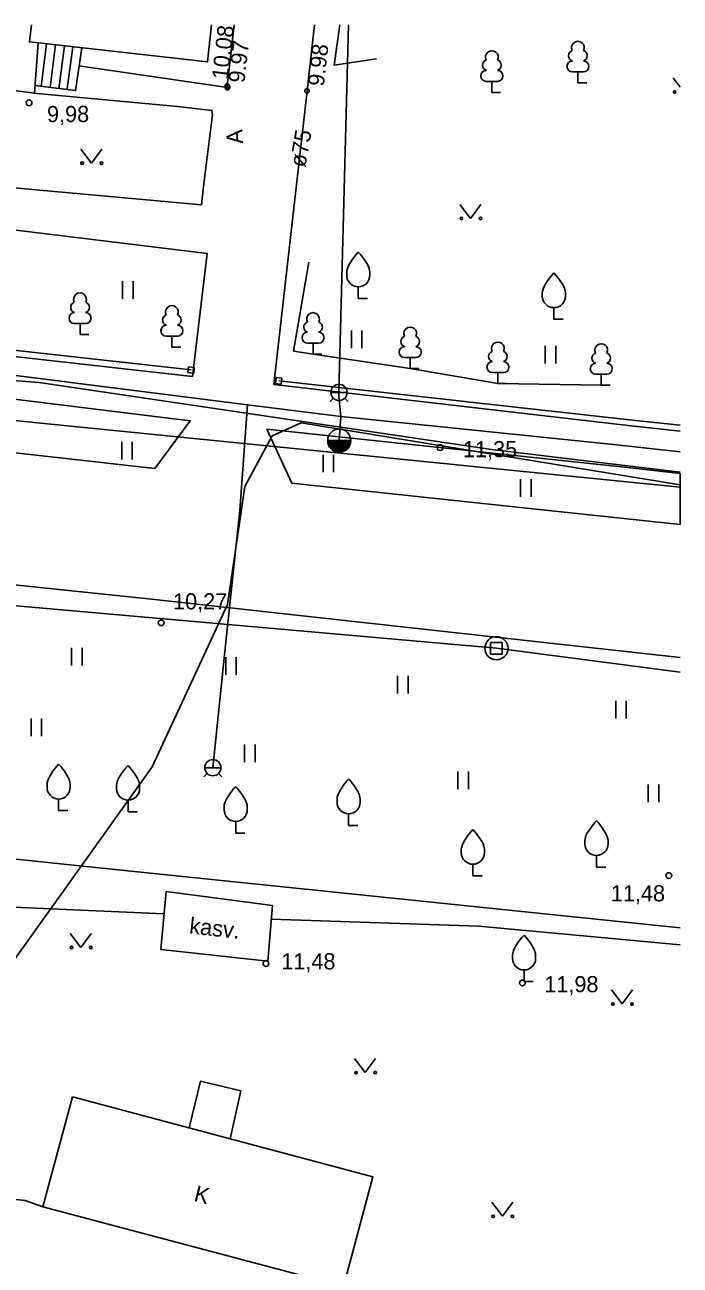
# Model space of a CAD drawing. Extents: x 713497 to 713863, y 6590062 to 6590327.
# Drawn here: x 713835 to 713863.4, y 6590273.8 to 6590327.4 of the extents above; entities that cross this region are included whole.
import ezdxf

# ---------------------------------------------------------------- set-up
doc = ezdxf.new("R2010")
doc.units = 0
for name, color, linetype in [('AED', 7, 'Continuous'), ('DKAEV', 7, 'Continuous'), ('HALJASTUS', 7, 'Continuous'), ('HOONE', 7, 'Continuous'), ('HOONEDET', 7, 'Continuous'), ('KORGUS', 7, 'Continuous'), ('KPKAABEL', 7, 'Continuous'), ('MPKAABEL', 7, 'Continuous'), ('PUU', 7, 'Continuous'), ('RAJATIS', 7, 'Continuous'), ('TEE', 7, 'Continuous'), ('TORU NR', 7, 'Continuous'), ('TTRASS', 7, 'Continuous'), ('VKAEV', 7, 'Continuous'), ('VTRASS', 7, 'Continuous')]:
    doc.layers.add(name, color=color, linetype=linetype)

msp = doc.modelspace()

# ---------------------------------------------------------------- linework, layer by layer
at = {"layer": 'AED'}
for p, q in [((713842.086, 6590312.359), (713842.112, 6590312.607)), ((713842.335, 6590312.333), (713842.086, 6590312.359)), ((713842.361, 6590312.582), (713842.112, 6590312.607)), ((713842.335, 6590312.333), (713842.361, 6590312.582)), ((713845.902, 6590312.138), (713845.874, 6590311.889)), ((713845.874, 6590311.889), (713846.122, 6590311.862)), ((713845.902, 6590312.138), (713846.15, 6590312.11)), ((713846.15, 6590312.11), (713846.122, 6590311.862))]:
    msp.add_line(p, q, dxfattribs=at)
for points in [[(713829.219, 6590313.917), (713842.223, 6590312.47)], [(713863.358, 6590310.082), (713861.427, 6590310.277), (713846.012, 6590312)]]:
    msp.add_lwpolyline(points, dxfattribs=at)
at = {"layer": 'DKAEV'}
for p, q in [((713855.168, 6590300.188), (713855.168, 6590300.688)), ((713855.168, 6590300.688), (713855.668, 6590300.688)), ((713855.668, 6590300.688), (713855.668, 6590300.188)), ((713855.668, 6590300.188), (713855.168, 6590300.188))]:
    msp.add_line(p, q, dxfattribs=at)
msp.add_circle((713855.418, 6590300.438), 0.5, dxfattribs=at)
at = {"layer": 'HALJASTUS'}
for p, q in [((713863.057, 6590325.097), (713863.358, 6590324.702)), ((713837.457, 6590322.017), (713837.92, 6590321.41)), ((713837.92, 6590321.41), (713838.366, 6590322.017)), ((713853.837, 6590319.627), (713854.3, 6590319.02)), ((713854.3, 6590319.02), (713854.746, 6590319.627)), ((713839.262, 6590316.306), (713839.262, 6590315.545)), ((713839.717, 6590316.306), (713839.717, 6590315.545)), ((713849.152, 6590314.176), (713849.152, 6590313.415)), ((713849.607, 6590314.176), (713849.607, 6590313.415)), ((713857.525, 6590313.513), (713857.525, 6590312.752)), ((713857.98, 6590313.513), (713857.98, 6590312.752)), ((713839.226, 6590309.366), (713839.226, 6590308.605)), ((713839.681, 6590309.366), (713839.681, 6590308.605)), ((713847.926, 6590308.806), (713847.926, 6590308.045)), ((713848.381, 6590308.806), (713848.381, 6590308.045)), ((713856.457, 6590307.749), (713856.457, 6590306.988)), ((713856.912, 6590307.749), (713856.912, 6590306.988)), ((713837.063, 6590300.45), (713837.063, 6590299.689)), ((713837.518, 6590300.45), (713837.518, 6590299.689)), ((713843.72, 6590300.049), (713843.72, 6590299.288)), ((713844.175, 6590300.049), (713844.175, 6590299.288)), ((713851.15, 6590299.241), (713851.15, 6590298.48)), ((713851.605, 6590299.241), (713851.605, 6590298.48)), ((713860.574, 6590298.159), (713860.574, 6590297.397)), ((713861.029, 6590298.159), (713861.029, 6590297.397)), ((713835.309, 6590297.397), (713835.309, 6590296.636)), ((713835.764, 6590297.397), (713835.764, 6590296.636)), ((713844.533, 6590296.275), (713844.533, 6590295.514)), ((713844.988, 6590296.275), (713844.988, 6590295.514)), ((713853.756, 6590295.112), (713853.756, 6590294.351)), ((713854.211, 6590295.112), (713854.211, 6590294.351)), ((713861.977, 6590294.551), (713861.977, 6590293.79)), ((713862.432, 6590294.551), (713862.432, 6590293.79)), ((713836.997, 6590288.107), (713837.46, 6590287.5)), ((713837.46, 6590287.5), (713837.906, 6590288.107)), ((713860.387, 6590285.667), (713860.85, 6590285.06)), ((713860.85, 6590285.06), (713861.296, 6590285.667)), ((713849.287, 6590282.697), (713849.75, 6590282.09)), ((713849.75, 6590282.09), (713850.196, 6590282.697)), ((713855.217, 6590276.487), (713855.68, 6590275.88)), ((713855.68, 6590275.88), (713856.126, 6590276.487))]:
    msp.add_line(p, q, dxfattribs=at)
for points in [[(713848.646, 6590327.391), (713848.413, 6590325.641)], [(713848.413, 6590325.641), (713850.233, 6590325.926)], [(713859.947, 6590311.808), (713855.482, 6590311.878), (713851.691, 6590312.526), (713847.493, 6590313.149), (713846.649, 6590313.284), (713847.315, 6590317.132)], [(713835.82, 6590276.29), (713835.05, 6590276.56), (713830.82, 6590277.02), (713828.52, 6590277.18), (713826.1, 6590277.67), (713824.08, 6590277.83), (713822.14, 6590277.83), (713816.64, 6590278.64), (713814.22, 6590277.99), (713811.79, 6590277.2), (713807.92, 6590275.97), (713805.33, 6590275.41), (713802.91, 6590275.41), (713801.86, 6590275.65), (713801.29, 6590275.73), (713800.48, 6590276.13), (713798.54, 6590276.3), (713797.17, 6590276.7), (713794.83, 6590277.43), (713792.28, 6590278.01), (713788.27, 6590278.75)]]:
    msp.add_lwpolyline(points, dxfattribs=at)
for centre in [(713863.119, 6590324.49), (713837.519, 6590321.41), (713838.348, 6590321.41), (713853.899, 6590319.02), (713854.728, 6590319.02), (713837.059, 6590287.5), (713837.888, 6590287.5), (713860.449, 6590285.06), (713861.278, 6590285.06), (713849.349, 6590282.09), (713850.178, 6590282.09), (713855.279, 6590275.88), (713856.108, 6590275.88)]:
    msp.add_circle(centre, 0.055, dxfattribs=at)
at = {"layer": 'HOONE'}
for points in [[(713843.103, 6590327.391), (713842.935, 6590325.788), (713835.24, 6590326.65), (713835.322, 6590327.391)], [(713832.54, 6590302.46), (713855.418, 6590300.438)], [(713855.418, 6590300.438), (713863.358, 6590299.398)], [(713819.58, 6590289.9), (713841.05, 6590288.95)], [(713845.69, 6590288.73), (713854.66, 6590288.42), (713863.358, 6590287.617)], [(713843.91, 6590279.23), (713844.38, 6590281.31), (713842.63, 6590281.72), (713842.14, 6590279.7)], [(713837.1, 6590281.04), (713835.82, 6590276.29), (713848.81, 6590272.85), (713850.08, 6590277.59), (713837.1, 6590281.04)]]:
    msp.add_lwpolyline(points, dxfattribs=at)
at = {"layer": 'HOONEDET'}
for points in [[(713837.38, 6590325.62), (713843.801, 6590324.675), (713843.784, 6590324.743), (713844.085, 6590327.391)], [(713825.32, 6590325.63), (713827.44, 6590325.54), (713827.33, 6590324.68), (713832.18, 6590324.18), (713832.26, 6590324.85), (713835.45, 6590324.43), (713835.61, 6590326.61)], [(713835.47, 6590324.76), (713837.23, 6590324.55), (713837.5, 6590326.4)], [(713835.98, 6590326.57), (713835.74, 6590324.73)], [(713836.37, 6590326.52), (713836.13, 6590324.68)], [(713836.76, 6590326.48), (713836.51, 6590324.63)], [(713837.11, 6590326.44), (713836.87, 6590324.62)]]:
    msp.add_lwpolyline(points, dxfattribs=at)
at = {"layer": 'KORGUS'}
for centre, radius in [((713843.784, 6590324.743), 0.1), ((713843.801, 6590324.675), 0.1), ((713847.233, 6590324.533), 0.1), ((713835.22, 6590324.02), 0.125), ((713852.98, 6590309.11), 0.125), ((713840.93, 6590301.54), 0.125), ((713862.87, 6590290.61), 0.125), ((713845.46, 6590286.81), 0.125), ((713856.54, 6590285.97), 0.125)]:
    msp.add_circle(centre, radius, dxfattribs=at)
at = {"layer": 'KPKAABEL'}
for points in [[(713792.077, 6590314.642), (713806.499, 6590312.93), (713821.587, 6590312.974), (713835.652, 6590311.921), (713855.207, 6590309.037), (713863.358, 6590308.056)], [(713863.358, 6590307.496), (713846.983, 6590310.189), (713845.732, 6590309.62), (713844.539, 6590307.426), (713843.803, 6590302.325), (713840.539, 6590295.308), (713831.48, 6590282.65), (713817.48, 6590246.13), (713815.88, 6590242.79)]]:
    msp.add_lwpolyline(points, dxfattribs=at)
at = {"layer": 'MPKAABEL'}
msp.add_lwpolyline([(713788.916, 6590315.305), (713792.154, 6590315.083), (713792.208, 6590315.101), (713792.74, 6590314.601), (713831.837, 6590310.53), (713832.035, 6590310.54), (713832.422, 6590310.494), (713843.92, 6590309.351), (713863.358, 6590307.396)], dxfattribs=at)
at = {"layer": 'PUU'}
for p, q in [((713859.18, 6590325.355), (713858.7, 6590325.355)), ((713858.94, 6590324.88), (713858.94, 6590325.355)), ((713855.46, 6590324.945), (713854.98, 6590324.945)), ((713855.22, 6590324.47), (713855.22, 6590324.945)), ((713859.32, 6590324.88), (713858.94, 6590324.88)), ((713855.6, 6590324.47), (713855.22, 6590324.47)), ((713849.45, 6590315.56), (713849.45, 6590316.06)), ((713849.85, 6590315.56), (713849.45, 6590315.56)), ((713857.9, 6590314.663), (713857.9, 6590315.163)), ((713837.664, 6590314.476), (713837.184, 6590314.476)), ((713837.424, 6590314.001), (713837.424, 6590314.476)), ((713858.3, 6590314.663), (713857.9, 6590314.663)), ((713837.804, 6590314.001), (713837.424, 6590314.001)), ((713841.634, 6590313.929), (713841.154, 6590313.929)), ((713841.394, 6590313.454), (713841.394, 6590313.929)), ((713841.774, 6590313.454), (713841.394, 6590313.454)), ((713847.733, 6590313.624), (713847.253, 6590313.624)), ((713847.493, 6590313.149), (713847.493, 6590313.624)), ((713847.873, 6590313.149), (713847.493, 6590313.149)), ((713851.931, 6590313.001), (713851.451, 6590313.001)), ((713851.691, 6590312.526), (713851.691, 6590313.001)), ((713852.071, 6590312.526), (713851.691, 6590312.526)), ((713855.722, 6590312.353), (713855.242, 6590312.353)), ((713855.482, 6590311.878), (713855.482, 6590312.353)), ((713860.187, 6590312.283), (713859.707, 6590312.283)), ((713859.947, 6590311.808), (713859.947, 6590312.283)), ((713855.862, 6590311.878), (713855.482, 6590311.878)), ((713860.327, 6590311.808), (713859.947, 6590311.808)), ((713836.5, 6590293.42), (713836.5, 6590293.92)), ((713836.9, 6590293.42), (713836.5, 6590293.42)), ((713839.5, 6590293.37), (713839.5, 6590293.87)), ((713839.9, 6590293.37), (713839.5, 6590293.37)), ((713844.15, 6590292.45), (713844.15, 6590292.95)), ((713849.03, 6590292.78), (713849.03, 6590293.28)), ((713844.55, 6590292.45), (713844.15, 6590292.45)), ((713849.43, 6590292.78), (713849.03, 6590292.78)), ((713859.74, 6590290.98), (713859.74, 6590291.48)), ((713854.4, 6590290.6), (713854.4, 6590291.1)), ((713860.14, 6590290.98), (713859.74, 6590290.98)), ((713854.8, 6590290.6), (713854.4, 6590290.6)), ((713856.61, 6590286.03), (713856.61, 6590286.53)), ((713857.01, 6590286.03), (713856.61, 6590286.03))]:
    msp.add_line(p, q, dxfattribs=at)
for points in [[(713848.95, 6590316.56), (713848.95, 6590316.71), (713848.96, 6590316.775), (713848.995, 6590316.905), (713849.055, 6590317.025), (713849.2, 6590317.26), (713849.36, 6590317.465), (713849.45, 6590317.56)], [(713849.95, 6590316.56), (713849.95, 6590316.71), (713849.94, 6590316.775), (713849.905, 6590316.905), (713849.845, 6590317.025), (713849.7, 6590317.26), (713849.54, 6590317.465), (713849.45, 6590317.56)], [(713857.4, 6590315.663), (713857.4, 6590315.813), (713857.41, 6590315.878), (713857.445, 6590316.008), (713857.505, 6590316.128), (713857.65, 6590316.363), (713857.81, 6590316.568), (713857.9, 6590316.663)], [(713858.4, 6590315.663), (713858.4, 6590315.813), (713858.39, 6590315.878), (713858.355, 6590316.008), (713858.295, 6590316.128), (713858.15, 6590316.363), (713857.99, 6590316.568), (713857.9, 6590316.663)], [(713836, 6590294.42), (713836, 6590294.57), (713836.01, 6590294.635), (713836.045, 6590294.765), (713836.105, 6590294.885), (713836.25, 6590295.12), (713836.41, 6590295.325), (713836.5, 6590295.42)], [(713837, 6590294.42), (713837, 6590294.57), (713836.99, 6590294.635), (713836.955, 6590294.765), (713836.895, 6590294.885), (713836.75, 6590295.12), (713836.59, 6590295.325), (713836.5, 6590295.42)], [(713839, 6590294.37), (713839, 6590294.52), (713839.01, 6590294.585), (713839.045, 6590294.715), (713839.105, 6590294.835), (713839.25, 6590295.07), (713839.41, 6590295.275), (713839.5, 6590295.37)], [(713840, 6590294.37), (713840, 6590294.52), (713839.99, 6590294.585), (713839.955, 6590294.715), (713839.895, 6590294.835), (713839.75, 6590295.07), (713839.59, 6590295.275), (713839.5, 6590295.37)], [(713848.53, 6590293.78), (713848.53, 6590293.93), (713848.54, 6590293.995), (713848.575, 6590294.125), (713848.635, 6590294.245), (713848.78, 6590294.48), (713848.94, 6590294.685), (713849.03, 6590294.78)], [(713849.53, 6590293.78), (713849.53, 6590293.93), (713849.52, 6590293.995), (713849.485, 6590294.125), (713849.425, 6590294.245), (713849.28, 6590294.48), (713849.12, 6590294.685), (713849.03, 6590294.78)], [(713843.65, 6590293.45), (713843.65, 6590293.6), (713843.66, 6590293.665), (713843.695, 6590293.795), (713843.755, 6590293.915), (713843.9, 6590294.15), (713844.06, 6590294.355), (713844.15, 6590294.45)], [(713844.65, 6590293.45), (713844.65, 6590293.6), (713844.64, 6590293.665), (713844.605, 6590293.795), (713844.545, 6590293.915), (713844.4, 6590294.15), (713844.24, 6590294.355), (713844.15, 6590294.45)], [(713859.24, 6590291.98), (713859.24, 6590292.13), (713859.25, 6590292.195), (713859.285, 6590292.325), (713859.345, 6590292.445), (713859.49, 6590292.68), (713859.65, 6590292.885), (713859.74, 6590292.98)], [(713860.24, 6590291.98), (713860.24, 6590292.13), (713860.23, 6590292.195), (713860.195, 6590292.325), (713860.135, 6590292.445), (713859.99, 6590292.68), (713859.83, 6590292.885), (713859.74, 6590292.98)], [(713853.9, 6590291.6), (713853.9, 6590291.75), (713853.91, 6590291.815), (713853.945, 6590291.945), (713854.005, 6590292.065), (713854.15, 6590292.3), (713854.31, 6590292.505), (713854.4, 6590292.6)], [(713854.9, 6590291.6), (713854.9, 6590291.75), (713854.89, 6590291.815), (713854.855, 6590291.945), (713854.795, 6590292.065), (713854.65, 6590292.3), (713854.49, 6590292.505), (713854.4, 6590292.6)], [(713856.11, 6590287.03), (713856.11, 6590287.18), (713856.12, 6590287.245), (713856.155, 6590287.375), (713856.215, 6590287.495), (713856.36, 6590287.73), (713856.52, 6590287.935), (713856.61, 6590288.03)], [(713857.11, 6590287.03), (713857.11, 6590287.18), (713857.1, 6590287.245), (713857.065, 6590287.375), (713857.005, 6590287.495), (713856.86, 6590287.73), (713856.7, 6590287.935), (713856.61, 6590288.03)]]:
    msp.add_lwpolyline(points, dxfattribs=at)
for centre, radius, start, end in [((713858.94, 6590326.4), 0.277, 332.5799, 207.4201), ((713855.22, 6590325.99), 0.277, 332.5799, 207.4201), ((713858.77, 6590326.053), 0.233, 109.0217, 253.1415), ((713859.11, 6590326.053), 0.233, 286.8508, 70.9859), ((713855.05, 6590325.643), 0.233, 109.0217, 253.1415), ((713855.39, 6590325.643), 0.233, 286.8508, 70.9859), ((713858.703, 6590325.592), 0.238, 90.0016, 269.3953), ((713859.177, 6590325.592), 0.238, 270.6047, 89.9984), ((713854.983, 6590325.182), 0.238, 90.0016, 269.3953), ((713855.457, 6590325.182), 0.238, 270.6047, 89.9984), ((713849.45, 6590316.56), 0.5, 180, 0), ((713837.253, 6590315.173), 0.233, 109.0217, 253.1415), ((713837.424, 6590315.521), 0.277, 332.5799, 207.4201), ((713837.594, 6590315.173), 0.233, 286.8508, 70.9859), ((713857.9, 6590315.663), 0.5, 180, 0), ((713837.186, 6590314.713), 0.238, 90.0016, 269.3953), ((713837.661, 6590314.713), 0.238, 270.6047, 89.9984), ((713841.224, 6590314.627), 0.233, 109.0217, 253.1415), ((713841.394, 6590314.974), 0.277, 332.5799, 207.4201), ((713841.564, 6590314.627), 0.233, 286.8508, 70.9859), ((713847.493, 6590314.669), 0.277, 332.5799, 207.4201), ((713841.157, 6590314.167), 0.238, 90.0016, 269.3953), ((713841.632, 6590314.167), 0.238, 270.6047, 89.9984), ((713847.323, 6590314.322), 0.233, 109.0217, 253.1415), ((713847.663, 6590314.322), 0.233, 286.8508, 70.9859), ((713851.691, 6590314.046), 0.277, 332.5799, 207.4201), ((713847.255, 6590313.862), 0.238, 90.0016, 269.3953), ((713847.73, 6590313.862), 0.238, 270.6047, 89.9984), ((713851.521, 6590313.699), 0.233, 109.0217, 253.1415), ((713851.861, 6590313.699), 0.233, 286.8508, 70.9859), ((713851.454, 6590313.239), 0.238, 90.0016, 269.3953), ((713851.929, 6590313.239), 0.238, 270.6047, 89.9984), ((713855.312, 6590313.051), 0.233, 109.0217, 253.1415), ((713855.482, 6590313.398), 0.277, 332.5799, 207.4201), ((713855.652, 6590313.051), 0.233, 286.8508, 70.9859), ((713859.947, 6590313.328), 0.277, 332.5799, 207.4201), ((713855.245, 6590312.591), 0.238, 90.0016, 269.3953), ((713855.72, 6590312.591), 0.238, 270.6047, 89.9984), ((713859.71, 6590312.52), 0.238, 90.0016, 269.3953), ((713859.777, 6590312.98), 0.233, 109.0217, 253.1415), ((713860.117, 6590312.98), 0.233, 286.8508, 70.9859), ((713860.185, 6590312.52), 0.238, 270.6047, 89.9984), ((713836.5, 6590294.42), 0.5, 180, 0), ((713839.5, 6590294.37), 0.5, 180, 0), ((713844.15, 6590293.45), 0.5, 180, 0), ((713849.03, 6590293.78), 0.5, 180, 0), ((713859.74, 6590291.98), 0.5, 180, 0), ((713854.4, 6590291.6), 0.5, 180, 0), ((713856.61, 6590287.03), 0.5, 180, 0)]:
    msp.add_arc(centre, radius, start, end, dxfattribs=at)
at = {"layer": 'RAJATIS'}
msp.add_lwpolyline([(713841.14, 6590289.92), (713840.91, 6590287.42), (713845.54, 6590286.91), (713845.74, 6590289.32), (713841.14, 6590289.92)], dxfattribs=at)
at = {"layer": 'TEE'}
for p, q in [((713860.945, 6590308.268), (713845.498, 6590309.912)), ((713845.498, 6590309.912), (713846.581, 6590307.58)), ((713863.358, 6590307.993), (713860.945, 6590308.268)), ((713863.358, 6590305.789), (713863.358, 6590307.993)), ((713846.581, 6590307.58), (713863.358, 6590305.789))]:
    msp.add_line(p, q, dxfattribs=at)
for points in [[(713847.553, 6590327.391), (713847.233, 6590324.533), (713846.453, 6590317.567), (713845.804, 6590311.845), (713861.243, 6590310.055), (713863.358, 6590309.822)], [(713835.42, 6590324.43), (713841.64, 6590323.86), (713843.12, 6590323.69), (713843.15, 6590323.52), (713842.75, 6590320.28), (713842.68, 6590319.61), (713831.55, 6590320.62), (713830.07, 6590320.7), (713830.07, 6590321.02), (713830.54, 6590324.35)], [(713829.179, 6590313.661), (713829.7, 6590319.119), (713842.925, 6590317.506), (713842.281, 6590312.184), (713829.179, 6590313.661)], [(713734.626, 6590314.242), (713734.78, 6590315.015), (713762.525, 6590311.408), (713787.226, 6590308.752), (713791.136, 6590308.332), (713815.221, 6590305.191), (713840.386, 6590302.579), (713863.358, 6590300.034)], [(713814.362, 6590311.147), (713815.754, 6590311.005), (713840.664, 6590308.211), (713842.185, 6590310.276), (713826.037, 6590312.257), (713813.792, 6590313.468), (713814.362, 6590311.147)]]:
    msp.add_lwpolyline(points, dxfattribs=at)
at = {"layer": 'TTRASS'}
msp.add_lwpolyline([(713863.358, 6590288.356), (713837.4, 6590291.03), (713795.49, 6590295.46), (713781.73, 6590297.14)], dxfattribs=at)
at = {"layer": 'VKAEV'}
for p, q in [((713848.367, 6590311.25), (713848.227, 6590311.11)), ((713848.264, 6590311.497), (713848.964, 6590311.497)), ((713848.861, 6590311.25), (713849.001, 6590311.11)), ((713848.126, 6590309.416), (713849.126, 6590309.416)), ((713842.917, 6590295.026), (713842.777, 6590294.886)), ((713842.814, 6590295.273), (713843.514, 6590295.273)), ((713843.411, 6590295.026), (713843.551, 6590294.886))]:
    msp.add_line(p, q, dxfattribs=at)
for centre, radius in [((713848.614, 6590311.497), 0.35), ((713848.626, 6590309.416), 0.5), ((713843.164, 6590295.273), 0.35)]:
    msp.add_circle(centre, radius, dxfattribs=at)
for radius in [0.483, 0.468, 0.45, 0.435, 0.418, 0.403, 0.386, 0.371, 0.354, 0.339, 0.321, 0.306, 0.289, 0.274, 0.257, 0.242, 0.224, 0.209, 0.192, 0.177, 0.16, 0.145, 0.127, 0.112, 0.0951, 0.0801, 0.0628, 0.0478, 0.0328, 0.0178]:
    msp.add_arc((713848.626, 6590309.416), radius, 180, 0, dxfattribs=at)
at = {"layer": 'VTRASS'}
msp.add_line((713848.695, 6590310.456), (713848.626, 6590309.416), dxfattribs=at)
for points in [[(713849.025, 6590327.391), (713848.614, 6590311.497)], [(713848.695, 6590310.456), (713844.654, 6590310.962), (713829.156, 6590312.915), (713820.892, 6590313.836), (713804.219, 6590315.682), (713798.31, 6590316.366), (713791.034, 6590317.145), (713785.004, 6590317.893), (713775.032, 6590319.197), (713761.724, 6590320.961), (713749.81, 6590322.404), (713739.464, 6590323.843), (713738.593, 6590324.043)], [(713848.614, 6590311.497), (713848.613, 6590311.307), (713848.695, 6590310.456)], [(713844.654, 6590310.962), (713844.334, 6590306.389), (713843.753, 6590300.987), (713843.164, 6590295.273)], [(713863.358, 6590308.93), (713860.47, 6590309.245), (713848.695, 6590310.456)]]:
    msp.add_lwpolyline(points, dxfattribs=at)

# ---------------------------------------------------------------- texts
at = {"layer": 'HOONE'}
for s, rotation, p in [('kasv.', 353.7327, (713842.122, 6590288.111)), ('K', 345.616, (713842.307, 6590276.553))]:
    msp.add_text(s, height=0.7, rotation=rotation, dxfattribs=at).set_placement(p)
at = {"layer": 'KORGUS'}
for s, p in [(' 10.08', (713843.784, 6590324.743)), (' 9.97', (713844.497, 6590324.596)), (' 9.98', (713847.929, 6590324.454))]:
    msp.add_text(s, height=0.7, rotation=83.5061, dxfattribs=at).set_placement(p)
for s, p in [('9,98', (713835.997, 6590323.185)), ('11,35', (713853.973, 6590308.695)), ('10,27', (713841.443, 6590302.115)), ('11,48', (713860.361, 6590289.495)), ('11,48', (713846.121, 6590286.555)), ('11,98', (713857.486, 6590285.565))]:
    msp.add_text(s, height=0.7, dxfattribs=at).set_placement(p)
at = {"layer": 'TEE'}
msp.add_text('A', height=0.7, rotation=94.4457, dxfattribs=at).set_placement((713844.478, 6590322.262))
at = {"layer": 'TORU NR'}
msp.add_text('ø75', height=0.7, rotation=79.9901, dxfattribs=at).set_placement((713847.155, 6590321.198))

doc.saveas('drawing.dxf')
